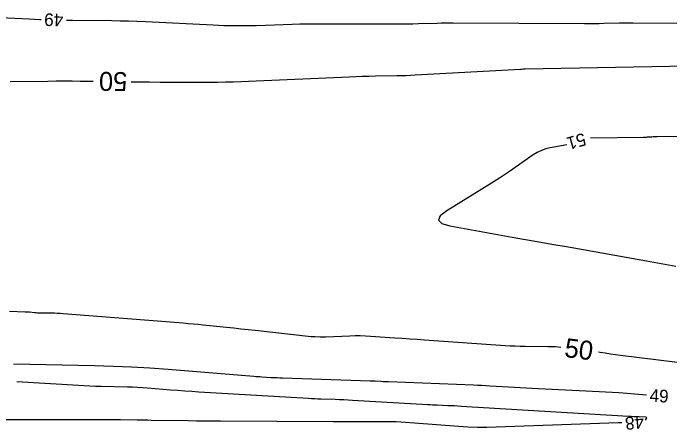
# Model space of a CAD drawing. Extents: x 2384780 to 2405861, y 547869 to 573706.
# Drawn here: x 2394244.7 to 2394348.3, y 552494.8 to 552560.5 of the extents above; entities that cross this region are included whole.
import ezdxf

# ---------------------------------------------------------------- set-up
doc = ezdxf.new("R2010")
doc.units = 0
doc.layers.add('Old_Level_60', color=7, linetype='Continuous')
doc.layers.add('Old_Level_61', color=7, linetype='Continuous')

msp = doc.modelspace()

# ---------------------------------------------------------------- linework, layer by layer
at = {"layer": 'Old_Level_60'}
for points in [[(2394239.26875, 552560.02625), (2394247.23625, 552559.6385), (2394248.94375, 552559.56325), (2394249.12375, 552559.557)], [(2394253.12225, 552559.4495), (2394254.06925, 552559.43475), (2394260.2655, 552559.36675), (2394261.59325, 552559.34575), (2394262.92025, 552559.31225), (2394264.24725, 552559.26575), (2394265.5735, 552559.20675), (2394276.25725, 552558.67925), (2394277.973, 552558.612), (2394279.689, 552558.58), (2394281.40525, 552558.58325), (2394283.122, 552558.6215), (2394288.73, 552558.80425), (2394289.93175, 552558.83825), (2394291.13375, 552558.86175), (2394292.336, 552558.87475), (2394293.53825, 552558.8775), (2394305.07025, 552558.853), (2394305.97175, 552558.8545), (2394306.87325, 552558.86225), (2394307.77475, 552558.8765), (2394308.67625, 552558.8975), (2394311.6205, 552558.976), (2394312.2515, 552558.9905), (2394312.8825, 552559), (2394313.5135, 552559.00475), (2394314.1445, 552559.00475), (2394334.85975, 552558.9235), (2394335.62225, 552558.92275), (2394336.38475, 552558.9265), (2394337.14725, 552558.93475), (2394337.90975, 552558.94775), (2394340.40025, 552558.997), (2394340.934, 552559.00575), (2394341.46775, 552559.01125), (2394342.0015, 552559.01325), (2394342.5355, 552559.012), (2394353.09725, 552558.9515)], [(2394371.554, 552541.15225), (2394346.33575, 552541.01475), (2394346.1175, 552541.01225), (2394345.89925, 552541.00675), (2394345.68125, 552540.999), (2394345.46325, 552540.98825), (2394344.75125, 552540.94875), (2394344.5985, 552540.94125), (2394344.44575, 552540.93525), (2394344.293, 552540.93125), (2394344.14025, 552540.92875), (2394335.82675, 552540.83975)], [(2394332.0505, 552539.76275), (2394329.459, 552539.27825), (2394328.7425, 552539.10575), (2394328.056, 552538.8615), (2394327.3995, 552538.5455), (2394326.77275, 552538.158), (2394323.03975, 552535.574), (2394322.23625, 552535.0255), (2394321.426, 552534.48775), (2394320.6085, 552533.96075), (2394319.78425, 552533.44425), (2394313.14, 552529.3425), (2394312.1, 552528.536), (2394311.8275, 552527.874), (2394312.32225, 552527.357), (2394313.58475, 552526.98475)], [(2394313.58475, 552526.98475), (2394323.4455, 552525.18825), (2394324.352, 552525.0245), (2394325.259, 552524.863), (2394326.16625, 552524.704), (2394327.074, 552524.54725), (2394330.04025, 552524.03975), (2394330.67575, 552523.93025), (2394331.311, 552523.81975), (2394331.946, 552523.70775), (2394332.581, 552523.59475), (2394344.6365, 552521.43675), (2394346.9575, 552521.0245), (2394349.2795, 552520.61825)], [(2394344.63425, 552500.27225), (2394340.24925, 552500.60025), (2394339.22075, 552500.67375), (2394338.19175, 552500.74025), (2394337.16225, 552500.8), (2394336.1325, 552500.853), (2394326.55275, 552501.31275), (2394325.6375, 552501.35825), (2394324.7225, 552501.40625), (2394323.8075, 552501.45725), (2394322.89275, 552501.51075), (2394319.905, 552501.69075), (2394319.26475, 552501.7275), (2394318.62425, 552501.76075), (2394317.9835, 552501.79075), (2394317.3425, 552501.817), (2394303.927, 552502.332), (2394303.64, 552502.34375), (2394303.353, 552502.357), (2394303.06625, 552502.3715), (2394302.77925, 552502.3875), (2394301.84275, 552502.442), (2394301.642, 552502.45325), (2394301.441, 552502.463), (2394301.24025, 552502.4715), (2394301.03925, 552502.4785), (2394287.233, 552502.9285), (2394286.78125, 552502.94475), (2394286.32975, 552502.96425), (2394285.87825, 552502.98675), (2394285.427, 552503.01225), (2394283.95275, 552503.10075), (2394283.637, 552503.1205), (2394283.32125, 552503.142), (2394283.00575, 552503.16525), (2394282.69025, 552503.19), (2394269.17425, 552504.28625), (2394266.277, 552504.49975), (2394263.3775, 552504.67025), (2394260.47575, 552504.798), (2394257.57175, 552504.883), (2394244.7725, 552505.16275)], [(2394344.498, 552496.312), (2394344.6365, 552496.582), (2394344.668, 552496.672), (2394344.65775, 552496.737), (2394344.60525, 552496.77675), (2394344.511, 552496.7915), (2394343.47175, 552496.80925), (2394343.3945, 552496.811), (2394343.31725, 552496.814), (2394343.24, 552496.81825), (2394343.163, 552496.8235), (2394342.911, 552496.84225), (2394342.857, 552496.846), (2394342.803, 552496.8495), (2394342.74875, 552496.85275), (2394342.69475, 552496.8555), (2394342.22425, 552496.878), (2394342.1235, 552496.883), (2394342.0225, 552496.8885), (2394341.92175, 552496.894), (2394341.821, 552496.9), (2394315.39975, 552498.4905), (2394314.8795, 552498.5205), (2394314.359, 552498.5475), (2394313.83825, 552498.57175), (2394313.3175, 552498.59325), (2394311.616, 552498.6585), (2394311.2515, 552498.67325), (2394310.887, 552498.69), (2394310.5225, 552498.7085), (2394310.15825, 552498.729), (2394298.25025, 552499.42325), (2394297.563, 552499.46125), (2394296.8755, 552499.49475), (2394296.188, 552499.52375), (2394295.5, 552499.54825), (2394293.25275, 552499.6215), (2394292.77125, 552499.639), (2394292.29, 552499.6595), (2394291.80875, 552499.6835), (2394291.32775, 552499.71075), (2394274.028, 552500.75), (2394272.9095, 552500.82), (2394271.79125, 552500.896), (2394270.6735, 552500.978), (2394269.55625, 552501.0655), (2394265.90725, 552501.3615), (2394265.125, 552501.41925), (2394264.34225, 552501.46525), (2394263.55875, 552501.49975), (2394262.77475, 552501.52275), (2394258.601, 552501.614), (2394257.707, 552501.63775), (2394256.813, 552501.6695), (2394255.9195, 552501.70975), (2394255.0265, 552501.75825), (2394245.2995, 552502.332)], [(2394240.7835, 552496.4265), (2394258.465, 552496.42775), (2394259.2645, 552496.42625), (2394260.06375, 552496.4215), (2394260.86325, 552496.41375), (2394261.6625, 552496.40275), (2394264.27375, 552496.36175), (2394264.83325, 552496.353), (2394265.393, 552496.34425), (2394265.9525, 552496.3355), (2394266.512, 552496.32675), (2394272.3935, 552496.2345), (2394273.65375, 552496.2165), (2394274.914, 552496.20225), (2394276.1745, 552496.1915), (2394277.43475, 552496.18425), (2394295.1945, 552496.10925), (2394295.2255, 552496.10875), (2394295.2565, 552496.10775), (2394295.28775, 552496.106), (2394295.31875, 552496.1035), (2394295.42, 552496.09475), (2394295.44175, 552496.093), (2394295.4635, 552496.09175), (2394295.48525, 552496.09125), (2394295.507, 552496.091), (2394302.259, 552496.12225), (2394303.70525, 552496.114), (2394305.1505, 552496.07625), (2394306.5945, 552496.009), (2394308.03775, 552495.912), (2394314.978, 552495.374), (2394316.46575, 552495.28), (2394317.95425, 552495.22825), (2394319.44375, 552495.219), (2394320.934, 552495.252), (2394340.14325, 552495.9515), (2394340.61625, 552495.96325), (2394340.7375, 552495.96325)]]:
    msp.add_lwpolyline(points, dxfattribs=at)
at = {"layer": 'Old_Level_61'}
for points in [[(2394263.35875, 552549.7185), (2394264.43825, 552549.70375), (2394266.16625, 552549.6835), (2394267.89425, 552549.66975), (2394269.62225, 552549.66275), (2394271.35025, 552549.6625), (2394276.99525, 552549.672), (2394278.20475, 552549.6805), (2394279.414, 552549.70225), (2394280.62275, 552549.737), (2394281.8315, 552549.78475), (2394297.72775, 552550.49925), (2394298.75975, 552550.542), (2394299.79175, 552550.5775), (2394300.824, 552550.60575), (2394301.8565, 552550.62675), (2394305.22975, 552550.6835), (2394305.95225, 552550.699), (2394306.67475, 552550.72175), (2394307.397, 552550.75125), (2394308.119, 552550.78775), (2394324.78375, 552551.71), (2394324.79775, 552551.71075), (2394324.81175, 552551.7115), (2394324.82575, 552551.71225), (2394324.83975, 552551.713), (2394324.8855, 552551.7155), (2394324.89525, 552551.71575), (2394324.90525, 552551.71625), (2394324.915, 552551.7165), (2394324.92475, 552551.71675), (2394324.96125, 552551.717), (2394324.96925, 552551.71725), (2394324.977, 552551.71725), (2394324.98475, 552551.71775), (2394324.99275, 552551.718), (2394325.2515, 552551.7325), (2394325.30675, 552551.73525), (2394325.36225, 552551.7375), (2394325.41775, 552551.73925), (2394325.47325, 552551.74075), (2394351.14775, 552552.24925)], [(2394244.24375, 552549.7605), (2394250.1995, 552549.8325), (2394251.47575, 552549.84375), (2394252.75175, 552549.84675), (2394254.028, 552549.84175), (2394255.30425, 552549.8285), (2394257.3595, 552549.80025)], [(2394331.13425, 552507.79125), (2394330.69, 552507.83075), (2394330.29825, 552507.86175), (2394329.90575, 552507.88475), (2394329.513, 552507.9), (2394329.12, 552507.907), (2394325.47375, 552507.93725), (2394324.69275, 552507.94975), (2394323.912, 552507.974), (2394323.13175, 552508.01), (2394322.35225, 552508.05775), (2394309.616, 552508.93675), (2394308.44625, 552509.0175), (2394307.27625, 552509.09825), (2394306.1065, 552509.17925), (2394304.93675, 552509.26025), (2394301.11525, 552509.5245), (2394300.29625, 552509.57), (2394299.47675, 552509.59325), (2394298.65725, 552509.594), (2394297.83725, 552509.5725), (2394294.07225, 552509.4225), (2394293.84, 552509.41525), (2394293.608, 552509.412), (2394293.37575, 552509.41275), (2394293.1435, 552509.4175), (2394292.385, 552509.43975), (2394292.22275, 552509.446), (2394292.0605, 552509.4555), (2394291.8985, 552509.46825), (2394291.73675, 552509.48425), (2394282.90675, 552510.4475), (2394281.77975, 552510.5695), (2394280.6525, 552510.68975), (2394279.52525, 552510.80825), (2394278.39775, 552510.925), (2394274.714, 552511.3035), (2394273.9245, 552511.38225), (2394273.1345, 552511.45675), (2394272.34425, 552511.52675), (2394271.5535, 552511.592), (2394252.60725, 552513.106), (2394252.14225, 552513.13875), (2394251.67675, 552513.163), (2394251.211, 552513.17875), (2394250.745, 552513.186), (2394249.052, 552513.19625), (2394248.8105, 552513.20075), (2394248.5695, 552513.211), (2394248.32875, 552513.227), (2394248.08825, 552513.24925), (2394247.303, 552513.33075), (2394247.13475, 552513.34675), (2394246.96625, 552513.36025), (2394246.7975, 552513.37075), (2394246.6285, 552513.3785), (2394244.115, 552513.47375)], [(2394337.34825, 552506.984), (2394337.08275, 552507.02575)], [(2394349.543, 552505.42075), (2394340.536, 552506.53575), (2394339.7375, 552506.638), (2394338.94025, 552506.74675), (2394338.14375, 552506.862), (2394337.34825, 552506.984)]]:
    msp.add_lwpolyline(points, dxfattribs=at)

# ---------------------------------------------------------------- texts
at = {"layer": 'Old_Level_60'}
for s, rotation, p in [('49', 178.458925, (2394252.62925, 552560.45225)), ('51', 195.921525, (2394334.736, 552541.67725)), ('49', 357.0549194, (2394345.10025, 552499.22)), ('48', 185.2952694, (2394344.141, 552497.028))]:
    msp.add_text(s, height=2, rotation=rotation, dxfattribs=at).set_placement(p)
at = {"layer": 'Old_Level_61'}
for rotation, p in [(179.2176583, (2394262.74125, 552551.227)), (352.6674583, (2394331.584, 552506.29975))]:
    msp.add_text('50', height=3, rotation=rotation, dxfattribs=at).set_placement(p)

doc.saveas('drawing.dxf')
